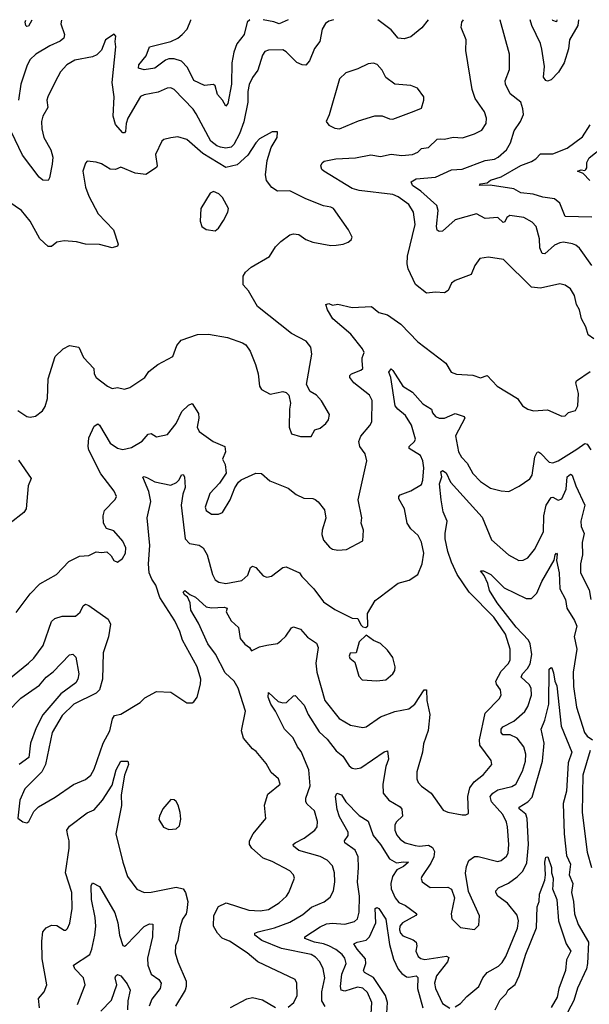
# Model space of a CAD drawing. Extents: x 1954683 to 2060285, y 904798 to 1016299.
# Tile 339 of 472: x 1989345 to 1992550, y 1010715 to 1016259. Entities that reach past the tile are written whole.
import ezdxf

# ---------------------------------------------------------------- set-up
doc = ezdxf.new("R2010")
doc.units = 0

msp = doc.modelspace()

# ---------------------------------------------------------------- linework, layer by layer
at = {"layer": '0CON10XD'}
for points in [[(1991110.8, 1016257.4), (1991085, 1016249.4), (1991065, 1016237.1), (1991046.7, 1016205), (1991033.9, 1016136.1), (1991004.2, 1016095.8), (1990975, 1016026), (1990955, 1016002.9), (1990935, 1016003.8), (1990905, 1016018.2), (1990845, 1016076.7), (1990825, 1016088.5), (1990745, 1016087.5), (1990725, 1016080), (1990711.5, 1016058.5), (1990685.6, 1015975), (1990655, 1015934), (1990636.6, 1015893.4), (1990628.8, 1015855), (1990628.6, 1015795), (1990606.4, 1015683.6), (1990581.1, 1015615), (1990549.6, 1015555), (1990535, 1015541.6), (1990505, 1015534.7), (1990475, 1015540), (1990455, 1015547.7), (1990420.4, 1015575), (1990337.8, 1015727.8), (1990320.4, 1015755), (1990215, 1015865.6), (1990195, 1015875.6), (1990175, 1015872.5), (1990125, 1015850), (1990045, 1015835.4), (1990025, 1015825.6), (1989954.6, 1015705), (1989943.6, 1015675), (1989940.2, 1015629.8), (1989935, 1015620.8), (1989925, 1015622.2), (1989885, 1015669.4), (1989871.9, 1015715), (1989876.4, 1015825), (1989866.5, 1015905), (1989886.9, 1016105), (1989882, 1016135), (1989885.9, 1016165.9), (1989877.5, 1016177.5), (1989828, 1016145), (1989805, 1016086.2), (1989779.8, 1016060.2), (1989755, 1016050), (1989655, 1016030), (1989611.4, 1016005), (1989575.6, 1015965), (1989545, 1015908), (1989503.1, 1015825), (1989498.6, 1015805), (1989503.1, 1015765), (1989475.5, 1015715), (1989467.5, 1015685), (1989469.2, 1015645), (1989480.8, 1015595), (1989520, 1015525), (1989530.9, 1015485), (1989528.5, 1015445), (1989512.7, 1015367.3), (1989505, 1015353.8), (1989475.9, 1015355.9), (1989455, 1015371.2), (1989361.3, 1015495), (1989299.6, 1015625)], [(1989579.8, 1016256.2), (1989576, 1016236), (1989596.7, 1016175), (1989593.3, 1016155), (1989572.7, 1016137.2), (1989515, 1016112), (1989435.6, 1016065), (1989404.6, 1016035), (1989387.8, 1016002.2), (1989352.5, 1015895), (1989339.5, 1015805)], [(1989414.5, 1016256.1), (1989395, 1016222.5), (1989385, 1016220), (1989380, 1016225), (1989376.7, 1016245), (1989379, 1016256.1)], [(1990639.5, 1016257.1), (1990624.4, 1016245), (1990607.5, 1016175), (1990567.1, 1016122.9), (1990549.4, 1016075), (1990538.1, 1016015), (1990537.3, 1015895), (1990516.6, 1015786.6), (1990505, 1015771.2), (1990486.9, 1015805), (1990458.2, 1015838.2), (1990445, 1015886.7), (1990435, 1015893.8), (1990385, 1015887.5), (1990325, 1015917.1), (1990288.8, 1015988.8), (1990255, 1016025.3), (1990215, 1016037.5), (1990185, 1016038.9), (1990165, 1016030.6), (1990105, 1015985.8), (1990045, 1015976.9), (1990014.5, 1015985), (1990016, 1016005), (1990057.8, 1016055), (1990076, 1016105), (1990195, 1016135.8), (1990235, 1016154.7), (1990259.2, 1016175), (1990287.7, 1016205), (1990308.9, 1016255), (1990308.2, 1016256.8)], [(1990855, 1016257.2), (1990805, 1016235.6), (1990774.3, 1016245.7), (1990714.3, 1016257.1)], [(1992575, 1014462.5), (1992543.3, 1014485), (1992530.3, 1014530.3), (1992506.7, 1014575), (1992495.5, 1014625), (1992477.5, 1014655), (1992466.4, 1014706.4), (1992445, 1014743.8), (1992414.2, 1014764.2), (1992385, 1014771.4), (1992275, 1014746.5), (1992225, 1014751.9), (1992067.8, 1014907.8), (1991982.3, 1014922.3), (1991935, 1014913.8), (1991905.8, 1014875), (1991885, 1014824), (1991795, 1014790.8), (1991774.3, 1014775), (1991755.4, 1014734.6), (1991735, 1014721.5), (1991685, 1014724.2), (1991635, 1014718), (1991573, 1014767), (1991530.5, 1014855), (1991524.6, 1014884.6), (1991526.6, 1014926.6), (1991570.9, 1015105), (1991561.6, 1015175), (1991535, 1015217.3), (1991475, 1015261.1), (1991445, 1015273.6), (1991255, 1015296.6), (1991215, 1015308.1), (1991056, 1015406), (1991045.7, 1015415), (1991040, 1015435), (1991047.3, 1015452.7), (1991058.3, 1015461.7), (1991124.1, 1015475.9), (1991235, 1015481.5), (1991321.7, 1015498.3), (1991375, 1015488.1), (1991435, 1015501.5), (1991495, 1015494.7), (1991555, 1015499.5), (1991585, 1015512.7), (1991605, 1015532.5), (1991645, 1015539.4), (1991694, 1015585), (1991715, 1015588.1), (1991735, 1015586.7), (1991785, 1015597.5), (1991836.5, 1015593.5), (1991905, 1015615.7), (1991945, 1015635.7), (1991970, 1015675), (1991970.8, 1015705), (1991959.5, 1015739.5), (1991907.5, 1015815), (1991891.8, 1015865), (1991854.5, 1016085), (1991857.8, 1016145), (1991830, 1016215), (1991833.1, 1016245), (1991842.2, 1016258)], [(1991644.1, 1016257.9), (1991607.4, 1016212.6), (1991545, 1016162.5), (1991509.3, 1016150.7), (1991475, 1016153.8), (1991435, 1016202.1), (1991360.7, 1016257.6)], [(1992565, 1014874.4), (1992495, 1014972.2), (1992475, 1014989.4), (1992455, 1014996.5), (1992405, 1015005.4), (1992385, 1015002.9), (1992355, 1014989.6), (1992299.8, 1014940.2), (1992285, 1014942.2), (1992271.2, 1014975), (1992269.7, 1015025), (1992250.4, 1015095), (1992228.7, 1015118.7), (1992181.9, 1015145), (1992103.1, 1015156.9), (1992086, 1015145), (1992075, 1015121.4), (1992065, 1015117.5), (1992035, 1015145.5), (1991965, 1015140), (1991916, 1015166), (1991795, 1015132.7), (1991725, 1015068), (1991705, 1015066), (1991694.5, 1015074.5), (1991690, 1015095), (1991699.3, 1015185), (1991691.9, 1015211.9), (1991602.8, 1015292.8), (1991556.2, 1015325), (1991547.8, 1015345), (1991575, 1015363.4), (1991685, 1015371.8), (1991775, 1015413.5), (1991835, 1015417.5), (1991965, 1015465.9), (1992016.1, 1015473.9), (1992037.8, 1015485), (1992084.6, 1015525), (1992106.4, 1015565), (1992126.6, 1015633.4), (1992162.9, 1015685), (1992179.4, 1015725), (1992176.8, 1015756.8), (1992164.3, 1015795), (1992105, 1015840.8), (1992078.5, 1015895), (1992077.1, 1015915), (1992101.7, 1015978.3), (1992101.8, 1016065), (1992048.5, 1016255), (1992048.8, 1016258.2)], [(1992488.6, 1016258.5), (1992484.6, 1016225.4), (1992438.2, 1016145), (1992433.3, 1016095), (1992408, 1016015), (1992376.4, 1015963.6), (1992335, 1015919.6), (1992315, 1015912.1), (1992305.3, 1015915.3), (1992293.1, 1015935), (1992297.1, 1015995), (1992282.5, 1016092.5), (1992275.3, 1016125), (1992227.1, 1016225), (1992216.5, 1016258.3)], [(1992368.2, 1016258.4), (1992365, 1016245.8), (1992345, 1016253.1), (1992342.9, 1016258.4)], [(1991145, 1015644.2), (1991250.8, 1015689.2), (1991343.2, 1015716.8), (1991385, 1015717.8), (1991425, 1015700), (1991445, 1015698.9), (1991565, 1015744.4), (1991605, 1015761.2), (1991620, 1015805), (1991618.8, 1015825), (1991583.6, 1015873.6), (1991545, 1015888.8), (1991455, 1015896.2), (1991405, 1015933.3), (1991384, 1015975), (1991355.6, 1016005.6), (1991335, 1016014), (1991305, 1016010.8), (1991247.3, 1015982.7), (1991180.3, 1015959.7), (1991144, 1015925), (1991087, 1015723), (1991070, 1015685), (1991083.9, 1015663.9), (1991117.7, 1015647.7), (1991145, 1015644.2)], [(1992565, 1015146), (1992415, 1015150.8), (1992384.4, 1015225), (1992355, 1015249.5), (1992289.4, 1015259.4), (1992235, 1015276.4), (1992165, 1015284.1), (1992125, 1015306.2), (1991993, 1015327), (1991932.5, 1015325), (1991937.5, 1015335), (1991975, 1015339.4), (1991995, 1015355.8), (1992055, 1015374.7), (1992165, 1015437.5), (1992225, 1015460), (1992249.4, 1015475), (1992275, 1015503.1), (1992345, 1015504), (1992425.2, 1015534.8), (1992511.7, 1015598.3), (1992554.3, 1015665.7)], [(1990925, 1013912), (1990985, 1013912.2), (1991005, 1013950), (1991035, 1013959.2), (1991067.5, 1013985), (1991082.5, 1014005), (1991088, 1014035), (1991042.4, 1014112.4), (1991015, 1014143.8), (1990980, 1014165), (1990958.8, 1014205), (1990988.6, 1014375), (1990984.2, 1014415), (1990957.9, 1014447.9), (1990875, 1014491.2), (1990683.4, 1014643.4), (1990632.1, 1014732.1), (1990602, 1014765), (1990602.5, 1014815), (1990615, 1014838), (1990646.7, 1014865), (1990750, 1014925), (1990785, 1014980), (1990815, 1015010), (1990865, 1015046.7), (1990885, 1015053.3), (1990915, 1015050), (1990955, 1015021.2), (1990995, 1015006), (1991095, 1014987.5), (1991125, 1014988.6), (1991165, 1014994.2), (1991194.2, 1015005.8), (1991210.5, 1015019.5), (1991216.2, 1015035), (1991196, 1015075), (1991111.2, 1015195), (1991095, 1015204), (1991055, 1015210), (1990955, 1015250), (1990865, 1015295.6), (1990795, 1015292.5), (1990764.7, 1015314.7), (1990733.7, 1015353.7), (1990727.8, 1015385), (1990737.5, 1015465), (1990760.9, 1015539.1), (1990793.3, 1015595), (1990796.7, 1015626.7), (1990765, 1015626.7), (1990695, 1015586.9), (1990673.6, 1015565), (1990629.1, 1015495), (1990568.4, 1015441.6), (1990505, 1015426.3), (1990374.8, 1015504.8), (1990285, 1015583.3), (1990235, 1015598.6), (1990195, 1015594.2), (1990156.1, 1015583.9), (1990145.9, 1015574.1), (1990109.7, 1015500.3), (1990118.1, 1015435), (1990114.5, 1015425.5), (1990055, 1015387.9), (1989995, 1015393.8), (1989915, 1015428.6), (1989885, 1015414.3), (1989855, 1015417.5), (1989805, 1015447.5), (1989775, 1015456.2), (1989725, 1015462.5), (1989715, 1015450), (1989700.8, 1015405), (1989716, 1015315), (1989734.4, 1015265), (1989787.5, 1015165), (1989872.9, 1015075), (1989900, 1014995), (1989896.1, 1014983.9), (1989865, 1014974.2), (1989795, 1014992.5), (1989715, 1014995.4), (1989665, 1015008.2), (1989595.7, 1015014.3), (1989555, 1015006.9), (1989525, 1014982.5), (1989505, 1014981.4), (1989457.8, 1015025), (1989403.8, 1015123.8), (1989355, 1015184), (1989283.4, 1015233.4)], [(1992553.2, 1015353.2), (1992515, 1015392.9), (1992484.2, 1015405), (1992505, 1015414), (1992525, 1015410), (1992531.2, 1015415), (1992536.9, 1015425), (1992536.9, 1015455), (1992549.4, 1015480.6), (1992630, 1015545)], [(1990445, 1015070), (1990464, 1015085), (1990491.2, 1015128.8), (1990516.2, 1015175), (1990520, 1015195), (1990487, 1015257), (1990465, 1015278), (1990435, 1015291.2), (1990417.7, 1015282.3), (1990363.8, 1015195), (1990360, 1015125), (1990370, 1015095), (1990395, 1015076.7), (1990445, 1015070)], [(1991271.7, 1014338.3), (1991271.4, 1014355), (1991282.5, 1014385), (1991274.3, 1014405), (1991208.5, 1014488.5), (1991106.6, 1014575), (1991077.1, 1014625), (1991067.5, 1014655), (1991085, 1014661.2), (1991105, 1014651.1), (1991135, 1014656.5), (1991215, 1014638.2), (1991325, 1014643.1), (1991365, 1014609.6), (1991415, 1014597.6), (1991489.1, 1014545), (1991585.7, 1014445.7), (1991743.3, 1014325), (1991773.3, 1014275), (1991802.5, 1014262.5), (1991895, 1014256.7), (1991938.6, 1014241.4), (1991975, 1014256.2), (1992032.5, 1014195), (1992146.4, 1014126.4), (1992173.8, 1014085), (1992203.3, 1014065), (1992235.6, 1014055.6), (1992315, 1014062.9), (1992395, 1014025.6), (1992415, 1014027.5), (1992433.8, 1014046.2), (1992471.5, 1014058.5), (1992485.5, 1014085), (1992488.9, 1014155), (1992473.8, 1014215), (1992477.5, 1014225), (1992555, 1014278.8)], [(1989335, 1014058), (1989385, 1014023.8), (1989405, 1014020), (1989433.9, 1014026.1), (1989473.9, 1014056.1), (1989488.8, 1014081.2), (1989502, 1014125), (1989506.4, 1014236.4), (1989545, 1014362.5), (1989590, 1014405), (1989625, 1014423.8), (1989678, 1014415), (1989705, 1014357.5), (1989762, 1014295), (1989764.4, 1014264.4), (1989776, 1014245), (1989838.8, 1014195), (1989865, 1014182.5), (1989895, 1014187.5), (1989935, 1014178.6), (1989965, 1014187.5), (1990048.8, 1014245), (1990072.3, 1014277.7), (1990122.7, 1014317.3), (1990207, 1014363), (1990229.2, 1014425), (1990253.8, 1014455), (1990345, 1014485.6), (1990407.3, 1014487.3), (1990515, 1014468.8), (1990599.5, 1014439.5), (1990617.7, 1014427.7), (1990642.7, 1014392.7), (1990672.3, 1014317.7), (1990687.5, 1014265), (1990693.8, 1014195), (1990705, 1014177.5), (1990755, 1014150), (1990825, 1014165.8), (1990845, 1014160), (1990860, 1014145), (1990869.2, 1014099.2), (1990862.5, 1014065), (1990860.8, 1013965), (1990875, 1013927.5), (1990925, 1013912)], [(1989325, 1012922), (1989405, 1013027.1), (1989458.1, 1013081.9), (1989552, 1013135), (1989622.2, 1013207.8), (1989681.7, 1013238.3), (1989735, 1013242), (1989775, 1013263.3), (1989805, 1013258.8), (1989835, 1013262.5), (1989860.8, 1013240.8), (1989875, 1013214), (1989895, 1013204), (1989923.3, 1013225), (1989940, 1013255), (1989942.5, 1013285), (1989925, 1013323.3), (1989875, 1013381.2), (1989834.5, 1013394.5), (1989816.5, 1013425), (1989815.4, 1013465), (1989821.9, 1013495), (1989882.4, 1013557.6), (1989889.4, 1013575), (1989876.4, 1013605), (1989802.2, 1013702.2), (1989733.9, 1013835), (1989730, 1013855), (1989734.7, 1013905.3), (1989765, 1013970), (1989785, 1013984), (1989795, 1013976), (1989854.7, 1013874.7), (1989895.9, 1013845.9), (1989925, 1013838.2), (1989975, 1013850), (1990035, 1013886.4), (1990068.1, 1013925), (1990085, 1013929.5), (1990115, 1013910), (1990177.2, 1013922.8), (1990225.4, 1013985), (1990256.9, 1014053.1), (1990295, 1014088.6), (1990315, 1014097.5), (1990351.4, 1014041.4), (1990353.1, 1014015), (1990343.5, 1013965), (1990355, 1013940.8), (1990433.3, 1013883.3), (1990500, 1013855), (1990502.5, 1013825), (1990486, 1013785), (1990501.2, 1013755), (1990506.2, 1013705), (1990470.2, 1013649.8), (1990415, 1013592), (1990388.5, 1013515), (1990394.6, 1013494.6), (1990425, 1013474.2), (1990464.1, 1013474.1), (1990486, 1013485), (1990530, 1013555), (1990555, 1013623.3), (1990576.7, 1013655), (1990591.7, 1013668.3), (1990673.6, 1013706.4), (1990705, 1013704.3), (1990751.8, 1013661.8), (1990855, 1013621.2), (1990900, 1013585), (1990944.4, 1013564.4), (1990995, 1013562.5), (1991007, 1013557), (1991023.8, 1013545), (1991059.7, 1013499.7), (1991068.3, 1013451.7), (1991046.9, 1013385), (1991045, 1013360), (1991055, 1013328.8), (1991088.3, 1013288.3), (1991105, 1013277.5), (1991135, 1013271.4), (1991184.2, 1013275.8), (1991276.7, 1013325), (1991280, 1013385), (1991265.8, 1013425), (1991270.6, 1013455), (1991250, 1013555), (1991298.1, 1013775), (1991288.1, 1013815), (1991259.2, 1013855), (1991254.2, 1013884.2), (1991265, 1013913.8), (1991316.1, 1013973.9), (1991326.9, 1013995), (1991328.8, 1014115), (1991313.3, 1014145), (1991224.4, 1014214.4), (1991202.2, 1014245), (1991202.9, 1014255), (1991212.5, 1014265), (1991265.4, 1014284.6), (1991275, 1014294), (1991271.7, 1014338.3)], [(1989255, 1012521.1), (1989395.5, 1012635), (1989425, 1012664.5), (1989477.3, 1012735), (1989525, 1012871.2), (1989542.3, 1012887.7), (1989585, 1012899.6), (1989658.8, 1012901.2), (1989685, 1012922.9), (1989701.8, 1012958.2), (1989715, 1012968.6), (1989735, 1012960.6), (1989843.1, 1012883.1), (1989855.6, 1012855.6), (1989845.5, 1012785), (1989815.3, 1012695), (1989811.2, 1012545), (1989794.6, 1012485.4), (1989775, 1012466.5), (1989649.5, 1012405), (1989585, 1012341.8), (1989528.2, 1012245), (1989490.9, 1012065), (1989469.1, 1012025), (1989443, 1011997), (1989375, 1011929.2), (1989346.9, 1011865), (1989334, 1011764), (1989362.3, 1011742.3), (1989385, 1011736.7), (1989396.7, 1011745), (1989425, 1011800), (1989452.1, 1011827.9), (1989545, 1011881.4), (1989647.7, 1011952.3), (1989715, 1011981.9), (1989745, 1012005.8), (1989765, 1012038.8), (1989814.6, 1012185.4), (1989852, 1012255), (1989867.9, 1012322.1), (1989879.5, 1012340.5), (1989915, 1012348.8), (1990023.8, 1012415), (1990049.1, 1012440.9), (1990115, 1012475.8), (1990195, 1012473.3), (1990285, 1012413.3), (1990315, 1012412.5), (1990325, 1012417.5), (1990343.3, 1012445), (1990362.7, 1012517.3), (1990364, 1012545), (1990344.2, 1012615), (1990260.5, 1012765), (1990246.9, 1012815), (1990219.1, 1012875), (1990134.6, 1013005), (1990111.9, 1013075), (1990088.4, 1013108.4), (1990073.2, 1013145), (1990070.5, 1013195), (1990077.6, 1013297.6), (1990062.2, 1013455), (1990083.9, 1013546.1), (1990072.4, 1013602.4), (1990037.5, 1013682.5), (1990045, 1013686), (1990065, 1013678.9), (1990105, 1013656.4), (1990195, 1013638.1), (1990227.1, 1013652.9), (1990241.8, 1013668.2), (1990255, 1013696.7), (1990265, 1013698.8), (1990272.5, 1013685), (1990275.5, 1013625), (1990262.6, 1013587.4), (1990253.8, 1013525), (1990276.5, 1013335), (1990300.5, 1013310.5), (1990355, 1013300), (1990376.9, 1013285), (1990400.5, 1013245), (1990430, 1013135), (1990445.8, 1013105.8), (1990465, 1013091.1), (1990505, 1013085.3), (1990595, 1013100.8), (1990629.1, 1013130.9), (1990644.3, 1013175), (1990655, 1013182), (1990673.3, 1013175), (1990715, 1013127.1), (1990735, 1013120), (1990761.2, 1013125), (1990825, 1013174.2), (1990845, 1013178.6), (1990919.4, 1013145), (1990933.4, 1013123.4), (1991001.1, 1013055), (1991055, 1012980.6), (1991117.6, 1012937.6), (1991215, 1012888.8), (1991246.9, 1012886.9), (1991265, 1012851.2), (1991275, 1012841.2), (1991292.5, 1012837.5), (1991303.3, 1012846.7), (1991301.2, 1012915), (1991345, 1012988.8), (1991365, 1013004.2), (1991475, 1013085.8), (1991536.8, 1013103.2), (1991585.7, 1013134.3), (1991610.6, 1013195), (1991618.8, 1013255), (1991606.2, 1013316.2), (1991586.4, 1013355), (1991545, 1013393.1), (1991525.5, 1013425), (1991510, 1013505), (1991478, 1013562), (1991478, 1013575), (1991486.8, 1013583.2), (1991545, 1013606.7), (1991605, 1013642.5), (1991613.4, 1013666.6), (1991618.9, 1013735), (1991613.4, 1013775), (1991600.4, 1013805), (1991535.8, 1013845), (1991537.1, 1013855), (1991566.1, 1013883.9), (1991572.2, 1013897.8), (1991550, 1013975), (1991515, 1014030.4), (1991472.1, 1014065), (1991458.5, 1014085), (1991432.6, 1014245), (1991422.5, 1014275), (1991435, 1014293.3), (1991445, 1014284.3), (1991500.7, 1014195), (1991555, 1014160.9), (1991613.2, 1014095), (1991662.1, 1014065), (1991668.1, 1014045), (1991685, 1014023.8), (1991705, 1014014.7), (1991735, 1014014.7), (1991795, 1014042.2), (1991846.2, 1014025), (1991848.8, 1014015), (1991796.4, 1013915), (1991815, 1013825.8), (1991831.8, 1013795), (1991862.6, 1013762.6), (1991895, 1013703.6), (1991938.2, 1013658.2), (1991995, 1013621.5), (1992054, 1013606), (1992097.5, 1013602.5), (1992155, 1013632.9), (1992215, 1013674.2), (1992228.2, 1013695), (1992243.4, 1013796.6), (1992257, 1013823), (1992265, 1013825.7), (1992275, 1013818.6), (1992325, 1013768.2), (1992345, 1013764.5), (1992375, 1013775.4), (1992479, 1013841), (1992525, 1013873.1), (1992538.9, 1013868.9), (1992557.8, 1013837.8)], [(1989337.9, 1013777.9), (1989409.2, 1013675), (1989393.1, 1013635), (1989382.2, 1013505), (1989368.1, 1013485), (1989291.5, 1013425)], [(1990855, 1010699.4), (1990888, 1010725), (1990907.1, 1010765), (1990904.3, 1010834.3), (1990894.3, 1010854.3), (1990685.3, 1010955.3), (1990625, 1011005.3), (1990525, 1011071.5), (1990500.5, 1011080.5), (1990485, 1011086.9), (1990458.1, 1011115), (1990436.5, 1011155), (1990437.8, 1011215), (1990464, 1011266), (1990506.4, 1011286.4), (1990635, 1011244.7), (1990698.5, 1011241.5), (1990745, 1011250), (1990805, 1011286.4), (1990845.6, 1011325), (1990859.5, 1011345), (1990890.8, 1011425), (1990885.8, 1011445), (1990866.1, 1011466.1), (1990765, 1011520), (1990715, 1011538.2), (1990650.6, 1011595), (1990638.9, 1011615), (1990638.6, 1011635), (1990658.2, 1011675), (1990729.3, 1011760.7), (1990722.6, 1011837.4), (1990741.7, 1011898.3), (1990810, 1011955), (1990800.8, 1011985), (1990759.6, 1012019.6), (1990731.5, 1012071.5), (1990675, 1012139.2), (1990655, 1012154.3), (1990605, 1012214), (1990592.7, 1012255), (1990616.2, 1012365), (1990574.7, 1012495), (1990551.6, 1012535), (1990502.1, 1012582.1), (1990447.5, 1012687.5), (1990404.2, 1012745), (1990351.3, 1012861.3), (1990308.5, 1012935), (1990304.3, 1012975), (1990289.5, 1013009.5), (1990275, 1013018.1), (1990265.7, 1013035), (1990275, 1013044.3), (1990301.7, 1013021.7), (1990335, 1013007.9), (1990395, 1012953.6), (1990425, 1012947.5), (1990495, 1012952), (1990512.5, 1012945), (1990506.9, 1012925), (1990534.3, 1012875), (1990575.9, 1012835.9), (1990586, 1012775), (1990612.3, 1012742.3), (1990637.5, 1012725), (1990650, 1012705), (1990695, 1012727.5), (1990735, 1012737.5), (1990795, 1012747.5), (1990815, 1012760.8), (1990842.4, 1012787.6), (1990873.8, 1012835), (1990885, 1012840), (1990925, 1012827.1), (1990965, 1012782.2), (1991015, 1012748.6), (1991024.4, 1012725), (1991012, 1012635), (1991016.9, 1012585), (1991062.7, 1012425), (1991143.5, 1012325), (1991207.4, 1012287.4), (1991275, 1012274.3), (1991295, 1012277.1), (1991375, 1012333.6), (1991455.9, 1012364.1), (1991535, 1012379.2), (1991568.9, 1012405), (1991620.8, 1012485), (1991635, 1012486), (1991636.5, 1012425), (1991653.2, 1012346.8), (1991643, 1012257), (1991617.7, 1012182.3), (1991611.4, 1012135), (1991580, 1012025), (1991580.6, 1011985), (1991587.1, 1011965), (1991605, 1011943.3), (1991660, 1011905), (1991727.9, 1011807.9), (1991755, 1011797.1), (1991835, 1011782.5), (1991855, 1011781.2), (1991870.7, 1011789.3), (1991866.2, 1011885), (1991877.5, 1011935), (1991901.7, 1011968.3), (1991955, 1012009.4), (1992002, 1012065), (1991998.3, 1012088.3), (1991935, 1012174), (1991931.5, 1012205), (1991963.8, 1012355), (1992042.9, 1012435), (1992054.3, 1012455), (1992051.1, 1012485), (1992027.3, 1012517.3), (1992024.7, 1012535), (1992055, 1012590.4), (1992095, 1012634.5), (1992104.6, 1012655), (1992104.6, 1012715), (1992079.3, 1012799.3), (1992013.1, 1012895), (1991873.6, 1013035), (1991807.2, 1013135), (1991774.8, 1013204.8), (1991753.9, 1013265), (1991739.1, 1013335), (1991738.5, 1013365), (1991751.2, 1013435), (1991727.5, 1013487.5), (1991716.1, 1013555), (1991706.8, 1013645), (1991721.2, 1013685), (1991715, 1013712.5), (1991725, 1013720), (1991745, 1013707.1), (1991769.5, 1013655), (1991947.7, 1013457.7), (1992000.3, 1013330.3), (1992095, 1013245.6), (1992153.9, 1013213.9), (1992177.5, 1013215), (1992205, 1013229.2), (1992241.5, 1013275), (1992293.2, 1013375), (1992293.7, 1013465), (1992307.9, 1013525), (1992335, 1013568.8), (1992345, 1013570), (1992375, 1013553.1), (1992395, 1013561.4), (1992420, 1013615), (1992425, 1013684.3), (1992445, 1013700), (1992453.8, 1013693.8), (1992473.5, 1013635), (1992525.4, 1013525), (1992502.7, 1013435), (1992504.6, 1013405), (1992520.4, 1013365), (1992510, 1013315), (1992510.8, 1013245), (1992500.4, 1013195), (1992500.8, 1013145), (1992548.4, 1013048.4), (1992557.7, 1012995)], [(1991063.6, 1010703.6), (1991045.6, 1010735.6), (1991044.4, 1010785.6), (1991062.7, 1010865), (1991053.1, 1010915), (1991034.5, 1010955), (1991010.3, 1010980.3), (1990985.7, 1010995), (1990819.2, 1011029.2), (1990707.1, 1011075), (1990668.1, 1011105), (1990669.2, 1011115), (1990686.5, 1011123.5), (1990779.2, 1011145), (1990865, 1011177.6), (1990938.6, 1011221.4), (1990988, 1011262), (1991057.7, 1011292.2), (1991091.7, 1011318.3), (1991110, 1011355), (1991117.9, 1011405), (1991116.5, 1011455), (1991104.4, 1011495), (1991075, 1011527.8), (1991035, 1011548.2), (1990915, 1011582.2), (1990885.5, 1011605), (1990884.4, 1011615), (1990894.3, 1011625), (1990945, 1011651.2), (1991005.5, 1011695), (1991018.5, 1011715), (1991020.5, 1011745), (1991003.6, 1011805), (1990961.9, 1011841.9), (1990954.7, 1011855), (1990954.7, 1011875), (1990980, 1011945), (1990971.8, 1012035), (1990928.4, 1012138.4), (1990907.9, 1012165), (1990883.3, 1012215), (1990834.3, 1012265), (1990784.7, 1012365), (1990758, 1012405), (1990743.6, 1012445), (1990745, 1012470), (1990800.3, 1012420.3), (1990825, 1012412.2), (1990845.5, 1012414.5), (1990885, 1012451.2), (1990895, 1012453.3), (1990945, 1012400), (1990967.7, 1012347.7), (1991029.6, 1012249.6), (1991075, 1012208.7), (1991125, 1012142.7), (1991163.2, 1012113.2), (1991198.1, 1012058.1), (1991216.2, 1012045), (1991235, 1012040.4), (1991265, 1012046.2), (1991395, 1012137.3), (1991415, 1012143.3), (1991419.4, 1012095), (1991404.4, 1012055), (1991387.7, 1011955), (1991389.5, 1011905), (1991421.4, 1011865), (1991485, 1011827.3), (1991494.7, 1011814.7), (1991498.2, 1011775), (1991465, 1011741.9), (1991456.4, 1011725), (1991456.2, 1011695), (1991468, 1011668), (1991485.3, 1011645.3), (1991514.7, 1011624.7), (1991570.5, 1011609.5), (1991595, 1011606.2), (1991645, 1011612.2), (1991668.2, 1011598.3), (1991678.2, 1011575), (1991675, 1011546.2), (1991659.3, 1011510.7), (1991606.9, 1011435), (1991603.3, 1011423.3), (1991610, 1011405), (1991655, 1011373.1), (1991754.1, 1011374.1), (1991775, 1011363.8), (1991792.5, 1011315), (1991772.9, 1011225), (1991777.3, 1011197.3), (1991825, 1011148.6), (1991905, 1011137.1), (1991928.7, 1011161.3), (1991933, 1011213), (1991870.7, 1011350.7), (1991852.8, 1011452.8), (1991858.9, 1011491.1), (1991873.1, 1011525), (1991905, 1011546.7), (1991925, 1011547.3), (1992035, 1011518.5), (1992055, 1011524.4), (1992085, 1011550), (1992093.1, 1011566.9), (1992097.5, 1011615), (1992090.3, 1011715), (1992085, 1011740.8), (1992063.5, 1011783.5), (1991999.1, 1011855), (1991992.7, 1011885), (1992007.1, 1011905), (1992035, 1011922.8), (1992115, 1011942), (1992136.2, 1011955), (1992175, 1012027.5), (1992190.8, 1012085), (1992193, 1012123), (1992181.8, 1012165), (1992145, 1012213.8), (1992105, 1012233.2), (1992063.4, 1012233.4), (1992054.8, 1012244.8), (1992053.8, 1012265), (1992062.8, 1012277.2), (1992125, 1012310), (1992186.8, 1012363.2), (1992205, 1012392.9), (1992224.7, 1012455), (1992222.9, 1012495), (1992211.5, 1012515), (1992167.3, 1012557.3), (1992173.4, 1012575), (1992202.2, 1012605), (1992218.1, 1012631.9), (1992226.8, 1012685), (1992216.5, 1012745), (1992207.1, 1012765), (1992138.8, 1012838.8), (1992031.6, 1012975), (1991988.2, 1013045), (1991978.9, 1013085), (1991958.9, 1013128.9), (1991937.5, 1013155), (1991954.5, 1013155.5), (1991995.2, 1013135.2), (1992070.2, 1013060.2), (1992195, 1013000.9), (1992225, 1012999.5), (1992255, 1013030), (1992282.9, 1013095), (1992352, 1013215), (1992357.5, 1013245), (1992365, 1013255.6), (1992370, 1013250), (1992365.5, 1013214.5), (1992379.6, 1013145), (1992383.6, 1013055), (1992415.4, 1012995), (1992423.4, 1012945), (1992467, 1012877), (1992479.4, 1012845), (1992465.3, 1012785.3), (1992480.2, 1012715), (1992459, 1012585), (1992461.1, 1012505), (1992477.3, 1012387.3), (1992522.3, 1012245), (1992538.5, 1012225), (1992567.7, 1012205)], [(1991355, 1012535.7), (1991405, 1012541.9), (1991445, 1012576.2), (1991456, 1012595), (1991457.5, 1012615), (1991445, 1012667.5), (1991415, 1012710), (1991375, 1012746.2), (1991335, 1012763.8), (1991295, 1012793.3), (1991254.5, 1012755.5), (1991237.5, 1012695), (1991205, 1012692.5), (1991198.8, 1012675), (1991202, 1012665), (1991230.7, 1012640.7), (1991252.7, 1012562.7), (1991272, 1012542), (1991355, 1012535.7)], [(1989277.3, 1012362.7), (1989351.3, 1012438.7), (1989457, 1012513), (1989495, 1012557.3), (1989533.2, 1012586.8), (1989625, 1012683.1), (1989645, 1012686), (1989660.3, 1012670.3), (1989678.7, 1012575), (1989672.4, 1012545), (1989661.1, 1012525), (1989577.4, 1012462.6), (1989475, 1012345.5), (1989437.7, 1012272.3), (1989407, 1012185), (1989396.3, 1012105), (1989341.8, 1012065)], [(1991795, 1010701.4), (1991825, 1010719.4), (1991860.4, 1010759.6), (1991927.8, 1010815), (1991951.5, 1010865), (1991975, 1010894.4), (1992039, 1010931), (1992059.4, 1010950.6), (1992080, 1010985), (1992145.7, 1011144.3), (1992151.3, 1011185), (1992145, 1011217.5), (1992090.6, 1011285), (1992035.4, 1011325), (1992023.6, 1011345), (1992024.4, 1011355), (1992039.1, 1011370.9), (1992095, 1011397.5), (1992145, 1011432.3), (1992176.1, 1011465), (1992197.8, 1011512.2), (1992207.1, 1011615), (1992200.9, 1011760.9), (1992192.2, 1011785), (1992155.5, 1011815), (1992155.5, 1011825), (1992204.4, 1011855.6), (1992228.3, 1011881.7), (1992287.6, 1012085), (1992295.2, 1012185), (1992279.5, 1012265), (1992299.2, 1012315), (1992322.2, 1012405), (1992325, 1012602.5), (1992335, 1012612), (1992338.9, 1012608.9), (1992348.8, 1012581.2), (1992355.8, 1012535), (1992367.6, 1012507.6), (1992391.5, 1012281.5), (1992451.6, 1012135), (1992431.4, 1012075), (1992421.5, 1011915), (1992403.5, 1011845), (1992409.3, 1011675), (1992422.6, 1011552.6), (1992443.8, 1011505), (1992436, 1011445), (1992457.4, 1011395), (1992449.3, 1011345), (1992461, 1011295), (1992465.8, 1011225), (1992486.9, 1011165), (1992546.2, 1011065), (1992539.4, 1010945)], [(1992554.7, 1012145), (1992513.5, 1012005), (1992510, 1011795), (1992537.2, 1011572.8), (1992562, 1011485)], [(1989456.7, 1010695), (1989451.1, 1010748.9), (1989482.5, 1010785), (1989498.6, 1010825), (1989472, 1010972), (1989469.3, 1011070.7), (1989476.2, 1011123.8), (1989495, 1011146.7), (1989525, 1011161.4), (1989555, 1011159.2), (1989595, 1011133.3), (1989605, 1011133.3), (1989615, 1011142.5), (1989627.6, 1011172.4), (1989640.8, 1011255), (1989639.1, 1011345), (1989602.5, 1011455), (1989623.6, 1011595), (1989624.1, 1011635), (1989615.3, 1011665), (1989611.5, 1011695), (1989625, 1011718.5), (1989725, 1011792.9), (1989765, 1011809.6), (1989811.2, 1011865), (1989865, 1011948.9), (1989887.4, 1012035), (1989915, 1012083.3), (1989953.8, 1012083.8), (1989958.4, 1012065), (1989934.4, 1012005), (1989916, 1011895), (1989917.3, 1011835), (1989887.1, 1011675), (1989924.7, 1011514.7), (1989951.2, 1011435), (1990003.7, 1011363.7), (1990045.6, 1011345.6), (1990085, 1011346.4), (1990225, 1011374.5), (1990265, 1011365.6), (1990278.6, 1011345), (1990291.9, 1011295), (1990286.4, 1011243.6), (1990281.4, 1011225), (1990260.6, 1011195), (1990245.6, 1011145), (1990234.4, 1011075), (1990221.9, 1011045), (1990220.6, 1011005), (1990234.4, 1010955), (1990281.8, 1010845), (1990282.5, 1010815), (1990275.8, 1010794.2), (1990222.1, 1010705)], [(1991322.7, 1010662.7), (1991325.7, 1010725), (1991301.6, 1010781.6), (1991275, 1010807.1), (1991245, 1010812.8), (1991175, 1010790.3), (1991153.8, 1010795), (1991149.8, 1010815), (1991157.1, 1010885), (1991182.2, 1010945), (1991175.3, 1010975), (1991159.6, 1010995), (1991123.9, 1011023.9), (1991085.4, 1011045), (1991055, 1011056.5), (1991004.4, 1011064.4), (1990950, 1011085), (1990950, 1011095), (1991035, 1011152.5), (1991072.3, 1011167.7), (1991105, 1011171.9), (1991175, 1011167.5), (1991229.1, 1011180.9), (1991245, 1011197.5), (1991255.9, 1011235), (1991257, 1011325), (1991246.1, 1011403.9), (1991252.1, 1011485), (1991248.8, 1011545), (1991232.9, 1011582.9), (1991174.4, 1011625), (1991173.1, 1011635), (1991193.1, 1011665), (1991194, 1011685), (1991145, 1011770), (1991131.2, 1011811.2), (1991121.2, 1011885), (1991130, 1011905), (1991155.7, 1011895), (1991180.6, 1011855), (1991255, 1011777.8), (1991305, 1011747.1), (1991334.1, 1011665), (1991375, 1011614.6), (1991425, 1011533.9), (1991465, 1011511.8), (1991505, 1011518.3), (1991533.3, 1011515), (1991505, 1011491.2), (1991467.3, 1011472.7), (1991441.9, 1011435), (1991432.9, 1011395), (1991434.7, 1011365), (1991456.9, 1011315), (1991479.2, 1011289.2), (1991515, 1011271.9), (1991580.6, 1011225), (1991574.4, 1011215), (1991498.8, 1011175), (1991484.3, 1011155), (1991481.6, 1011135), (1991487.3, 1011115), (1991500.5, 1011100.5), (1991558.2, 1011078.2), (1991576.5, 1011065), (1991580, 1011045), (1991573.3, 1011015), (1991588.1, 1010985), (1991602.7, 1010972.7), (1991625, 1010968.2), (1991746, 1010986), (1991759.6, 1010979.6), (1991752.8, 1010955), (1991691.2, 1010875), (1991678.8, 1010835), (1991683.9, 1010805), (1991725, 1010720.8), (1991765, 1010694.3)], [(1990185, 1011700), (1990225, 1011703.3), (1990245, 1011720), (1990252.3, 1011757.7), (1990248, 1011795), (1990237.3, 1011837.3), (1990225, 1011857.5), (1990215, 1011866.7), (1990195, 1011867.5), (1990150, 1011815), (1990131.2, 1011775), (1990128.8, 1011755), (1990155, 1011712.5), (1990185, 1011700)], [(1992020.9, 1010685), (1992049.4, 1010740.6), (1992081.8, 1010775), (1992093, 1010797), (1992133.3, 1010826.7), (1992156.3, 1010875), (1992192, 1010998), (1992252.5, 1011145), (1992256.6, 1011263.4), (1992268.2, 1011295), (1992269.2, 1011335), (1992299.2, 1011415), (1992304.1, 1011444.1), (1992300.5, 1011515), (1992305, 1011543.3), (1992316.1, 1011546.1), (1992336.9, 1011485), (1992336.6, 1011455), (1992346.1, 1011425), (1992343.9, 1011383.9), (1992343.8, 1011365), (1992367.6, 1011305), (1992376.6, 1011185), (1992419.1, 1011055), (1992445.3, 1011015.3), (1992422, 1010965), (1992415.8, 1010905), (1992378.5, 1010805), (1992369.4, 1010755), (1992335, 1010697.3)], [(1989670.9, 1010715), (1989714, 1010825), (1989704.4, 1010864.4), (1989655.5, 1010915), (1989648, 1010935), (1989739.1, 1010995), (1989752, 1011025), (1989768.2, 1011105), (1989773.4, 1011155), (1989769.1, 1011205), (1989748.5, 1011305), (1989747.7, 1011382.3), (1989755, 1011400), (1989795, 1011378.8), (1989880.6, 1011230.6), (1989897.6, 1011175), (1989906.1, 1011105), (1989925.8, 1011045.8), (1989935, 1011042.5), (1989945, 1011048.6), (1990045, 1011152.7), (1990075, 1011168.9), (1990095, 1011166.2), (1990092, 1011095), (1990064.2, 1010975), (1990066.2, 1010935), (1990085.3, 1010885.3), (1990127.5, 1010855), (1990142.1, 1010835), (1990136.1, 1010805), (1990088.5, 1010745), (1990074.6, 1010704.6)], [(1991410.7, 1010665), (1991415.2, 1010725), (1991403.7, 1010765), (1991336.5, 1010866.5), (1991285.3, 1010895.3), (1991280.4, 1010905), (1991292.1, 1010945), (1991290.7, 1010970.7), (1991243.5, 1011025), (1991225.8, 1011055), (1991243.3, 1011065), (1991294.4, 1011075.6), (1991314.2, 1011095.8), (1991348.1, 1011175), (1991345.8, 1011254.2), (1991355, 1011260.8), (1991365, 1011254.4), (1991405, 1011194), (1991425, 1011052.5), (1991449, 1010969), (1991475, 1010913.6), (1991495, 1010888.4), (1991520.9, 1010870.9), (1991535, 1010867.9), (1991575, 1010875.9), (1991585, 1010866.2), (1991582.7, 1010805), (1991612.5, 1010695)], [(1992539.4, 1010945), (1992534.7, 1010915.3), (1992484.4, 1010805.6), (1992463.4, 1010736.6), (1992393.9, 1010605)], [(1989802.5, 1010677.5), (1989861.9, 1010738.1), (1989891.8, 1010825), (1989882.7, 1010865), (1989885.8, 1010875), (1989895, 1010882.9), (1989914, 1010875), (1989950.6, 1010830.6), (1989966.2, 1010795), (1989953.7, 1010735), (1989951.2, 1010685)], [(1990532.1, 1010697.9), (1990623.8, 1010746.2), (1990655, 1010753.1), (1990710.5, 1010740.5), (1990785, 1010696.7)]]:
    msp.add_lwpolyline(points, dxfattribs=at)

doc.saveas('drawing.dxf')
